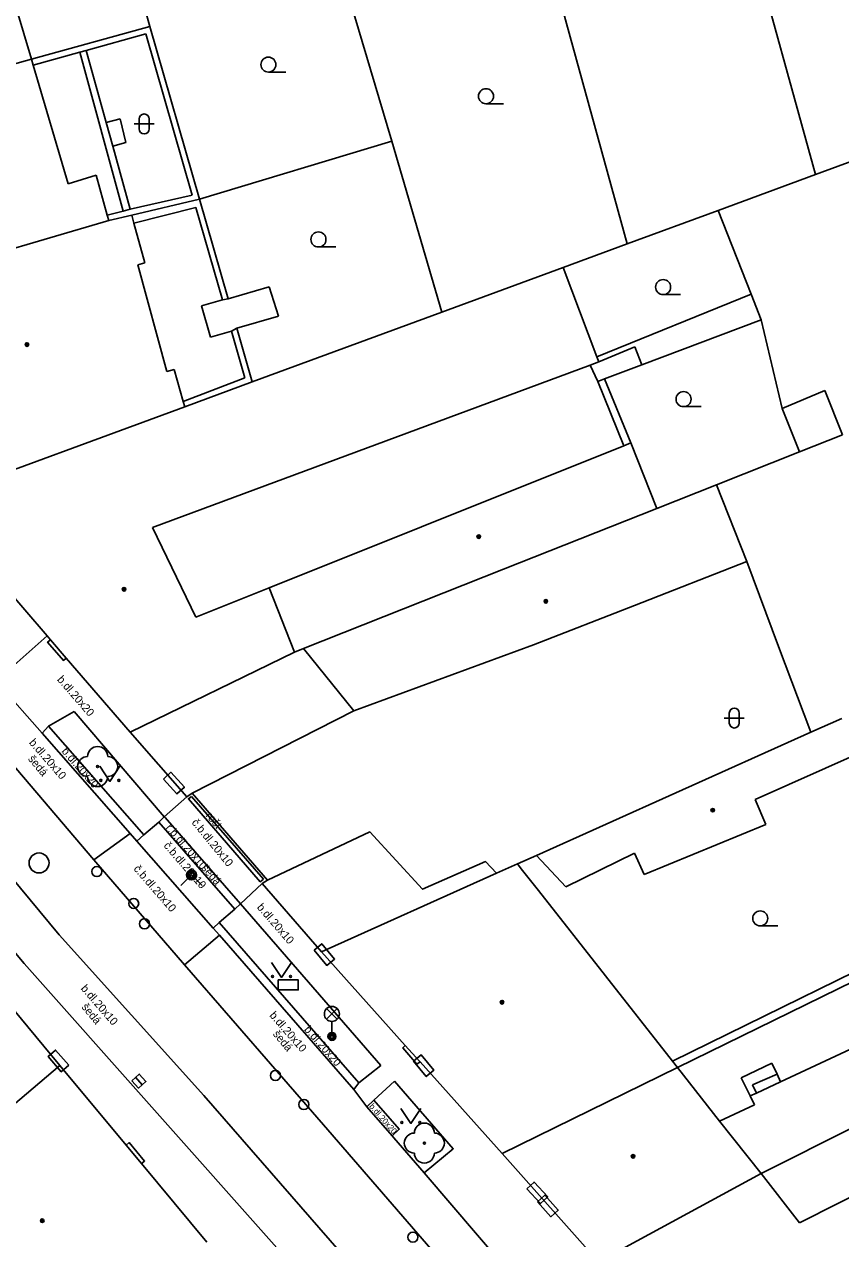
# Model space of a CAD drawing. Extents: x -596229 to -595156, y -1161237 to -1159376.
# Drawn here: x -595345.9 to -595305.1, y -1160787 to -1160726.3 of the extents above; entities that cross this region are included whole.
import ezdxf

# ---------------------------------------------------------------- set-up
doc = ezdxf.new("R2010")
doc.units = 0
for name, color, linetype in [('DOP - kresba z DSPS bez souradnic', 7, 'Continuous'), ('DOP - rozhrani ploch obecne', 7, 'Continuous'), ('kanalizace - povrch.  znaky - skut. velikost', 7, 'Continuous'), ('Level 22', 7, 'Continuous'), ('Level 24', 7, 'Continuous'), ('Level 27', 7, 'Continuous'), ('Level 28', 7, 'Continuous'), ('Level 31', 7, 'Continuous'), ('Level 33', 7, 'Continuous'), ('Level 36', 7, 'Continuous'), ('Level 39', 7, 'Continuous'), ('Specificka linie pasportu komunikaci', 7, 'Continuous'), ('TM - budovy zdene_ betonove - VP', 7, 'Continuous'), ('TM - chodniky - VP', 7, 'Continuous'), ('TM - komunikace - VP', 7, 'Continuous'), ('TM - letecke snimky - pomocna linie', 7, 'Continuous'), ('TM - popis povrchu', 7, 'Continuous'), ('TM - poznamka', 7, 'Continuous'), ('TM - rozhrani mezi zpev. plochami mezi sebou - VP', 7, 'Continuous'), ('TM - rozhrani ploch obecne - VP', 7, 'Continuous'), ('TM - vjezd na pozemek', 7, 'Continuous')]:
    doc.layers.add(name, color=color, linetype=linetype)

msp = doc.modelspace()

# ---------------------------------------------------------------- linework, layer by layer
at = {"layer": 'DOP - kresba z DSPS bez souradnic'}
for points in [[(-595342.78, -1160727.59), (-595339.8, -1160726.77)], [(-595339.8, -1160726.77), (-595337.48, -1160734.82)], [(-595345.42, -1160728.32), (-595343.09, -1160727.68)], [(-595343.09, -1160727.68), (-595342.78, -1160727.59)], [(-595343.09, -1160727.68), (-595340.92, -1160735.62)], [(-595342.78, -1160727.59), (-595341.78, -1160731.2)], [(-595341.78, -1160731.2), (-595341.08, -1160731.01)], [(-595341.45, -1160732.37), (-595341.78, -1160731.2)], [(-595341.08, -1160731.01), (-595340.79, -1160732.19)], [(-595340.79, -1160732.19), (-595341.45, -1160732.37)], [(-595341.45, -1160732.37), (-595340.58, -1160735.53)], [(-595337.48, -1160734.82), (-595340.58, -1160735.53)], [(-595337.11, -1160735.02), (-595335.68, -1160740)], [(-595340.92, -1160735.62), (-595341.72, -1160735.82)], [(-595340.58, -1160735.53), (-595340.92, -1160735.62)], [(-595340.39, -1160736.23), (-595337.3, -1160735.44)], [(-595335.97, -1160740.06), (-595337.3, -1160735.44)], [(-595335.68, -1160740), (-595333.63, -1160739.41)], [(-595333.63, -1160739.41), (-595333.16, -1160740.88)], [(-595309.56, -1160739.77), (-595317.26, -1160742.9)], [(-595337.02, -1160740.36), (-595335.97, -1160740.06)], [(-595336.57, -1160741.92), (-595337.02, -1160740.36)], [(-595333.16, -1160740.88), (-595335.25, -1160741.48)], [(-595315.02, -1160743.3), (-595309.06, -1160741.06)], [(-595335.52, -1160741.62), (-595336.57, -1160741.92)], [(-595334.85, -1160743.95), (-595335.52, -1160741.62)], [(-595335.25, -1160741.48), (-595334.48, -1160744.16)], [(-595317.16, -1160743.16), (-595315.36, -1160742.4)], [(-595315.36, -1160742.4), (-595315.02, -1160743.3)], [(-595317.22, -1160744.13), (-595317.6, -1160743.32)], [(-595315.02, -1160743.3), (-595316.88, -1160744)], [(-595334.85, -1160743.95), (-595337.93, -1160745.13)], [(-595316.88, -1160744), (-595317.22, -1160744.13)], [(-595317.22, -1160744.13), (-595315.91, -1160747.35)], [(-595315.56, -1160747.21), (-595316.88, -1160744)], [(-595308, -1160745.48), (-595307.14, -1160747.66)], [(-595313.48, -1160778.1), (-595299.78, -1160771.37)], [(-595310.06, -1160778.93), (-595308.52, -1160778.21)], [(-595308.52, -1160778.21), (-595308.26, -1160778.76)], [(-595309.6, -1160779.84), (-595310.06, -1160778.93)], [(-595309.48, -1160779.29), (-595308.26, -1160778.76)], [(-595309.29, -1160779.7), (-595309.48, -1160779.29)], [(-595308.26, -1160778.76), (-595308.09, -1160779.14)]]:
    msp.add_lwpolyline(points, dxfattribs=at)
at = {"layer": 'DOP - rozhrani ploch obecne'}
for points in [[(-595309.76, -1160721.42), (-595306.34, -1160733.8)], [(-595315.74, -1160737.26), (-595319.6, -1160723.27)], [(-595339.93, -1160725.19), (-595339.59, -1160726.4)], [(-595329.4, -1160725.75), (-595327.51, -1160732.12)], [(-595345.51, -1160728.03), (-595339.59, -1160726.4)], [(-595339.59, -1160726.4), (-595337.11, -1160735.02)], [(-595306.34, -1160733.8), (-595292.65, -1160728.76)], [(-595327.51, -1160732.12), (-595337.11, -1160735.02)], [(-595325, -1160740.67), (-595327.51, -1160732.12)], [(-595311.2, -1160735.59), (-595306.34, -1160733.8)], [(-595337.11, -1160735.02), (-595340.5, -1160735.82)], [(-595311.2, -1160735.59), (-595315.74, -1160737.26)], [(-595309.56, -1160739.77), (-595311.2, -1160735.59)], [(-595315.74, -1160737.26), (-595318.95, -1160738.44)], [(-595309.06, -1160741.06), (-595309.56, -1160739.77)], [(-595308, -1160745.48), (-595309.06, -1160741.06)], [(-595305.87, -1160744.59), (-595308, -1160745.48)], [(-595304.99, -1160746.81), (-595305.87, -1160744.59)], [(-595299.6, -1160771.74), (-595313.23, -1160778.42)]]:
    msp.add_lwpolyline(points, dxfattribs=at)
at = {"layer": 'kanalizace - povrch.  znaky - skut. velikost'}
for points in [[(-595333.92, -1160769.01), (-595334.08, -1160769.14), (-595337.67, -1160764.99), (-595337.52, -1160764.87)], [(-595333.92, -1160769.01), (-595337.52, -1160764.87)]]:
    msp.add_lwpolyline(points, dxfattribs=at)
at = {"layer": 'Level 22'}
for centre in [(-595342.2, -1160763.38), (-595325.88, -1160782.2)]:
    msp.add_circle(centre, 0.05, dxfattribs=at)
for centre, start, end in [((-595342.7, -1160763.38), 90, 270), ((-595342.2, -1160762.88), 0, 180), ((-595341.7, -1160763.38), 270, 90), ((-595342.2, -1160763.88), 180, 0), ((-595326.38, -1160782.2), 90, 270), ((-595325.88, -1160781.7), 0, 180), ((-595325.38, -1160782.2), 270, 90), ((-595325.88, -1160782.7), 180, 0)]:
    msp.add_arc(centre, 0.5, start, end, dxfattribs=at)
at = {"layer": 'Level 24'}
for points in [[(-595338.911, -1160764.005), (-595338.24, -1160764.747), (-595337.869, -1160764.412), (-595338.54, -1160763.67)], [(-595331.392, -1160772.554), (-595330.753, -1160773.323), (-595330.368, -1160773.004), (-595331.007, -1160772.234)], [(-595333.177, -1160774.548), (-595332.177, -1160774.548), (-595332.177, -1160774.048), (-595333.177, -1160774.048)], [(-595343.643, -1160778.305), (-595344.299, -1160777.55), (-595344.677, -1160777.878), (-595344.021, -1160778.633)], [(-595326.425, -1160778.107), (-595325.781, -1160778.872), (-595325.399, -1160778.55), (-595326.042, -1160777.785)], [(-595320.763, -1160784.491), (-595320.083, -1160785.225), (-595319.717, -1160784.885), (-595320.396, -1160784.151)], [(-595320.23, -1160785.13), (-595319.567, -1160785.878), (-595319.193, -1160785.547), (-595319.856, -1160784.798)]]:
    msp.add_lwpolyline(points, close=True, dxfattribs=at)
at = {"layer": 'Level 27'}
msp.add_line((-595340.306, -1160778.913), (-595339.974, -1160779.287), dxfattribs=at)
msp.add_lwpolyline([(-595340.493, -1160779.08), (-595340.16, -1160779.453), (-595339.787, -1160779.12), (-595340.12, -1160778.747)], close=True, dxfattribs=at)
msp.add_circle((-595345.13, -1160768.2), 0.5, dxfattribs=at)
at = {"layer": 'Level 28'}
for centre in [(-595342.24, -1160768.63), (-595340.4, -1160770.22), (-595339.86, -1160771.24), (-595333.32, -1160778.82), (-595331.9, -1160780.27), (-595326.45, -1160786.9)]:
    msp.add_circle(centre, 0.25, dxfattribs=at)
at = {"layer": 'Level 31'}
msp.add_lwpolyline([(-595338.04, -1160769.33), (-595337.51, -1160768.8), (-595336.98, -1160769.33)], dxfattribs=at)
for radius in [0.25, 0.18, 0.11]:
    msp.add_circle((-595337.51, -1160768.8), radius, dxfattribs=at)
at = {"layer": 'Level 33'}
for p, q in [((-595330.765, -1160776.01), (-595330.235, -1160775.48)), ((-595330.765, -1160775.48), (-595330.235, -1160776.01)), ((-595330.5, -1160776.12), (-595330.5, -1160776.87))]:
    msp.add_line(p, q, dxfattribs=at)
for centre, radius in [((-595330.5, -1160775.745), 0.375), ((-595330.5, -1160776.87), 0.2), ((-595330.5, -1160776.87), 0.145), ((-595330.5, -1160776.87), 0.0876)]:
    msp.add_circle(centre, radius, dxfattribs=at)
at = {"layer": 'Level 36'}
for p, q in [((-595333.67, -1160728.675), (-595332.795, -1160728.675)), ((-595322.8, -1160730.255), (-595321.925, -1160730.255)), ((-595340.376, -1160731.266), (-595339.376, -1160731.266)), ((-595340.126, -1160731.016), (-595340.126, -1160731.516)), ((-595339.626, -1160731.016), (-595339.626, -1160731.516)), ((-595331.17, -1160737.415), (-595330.295, -1160737.415)), ((-595313.95, -1160739.795), (-595313.075, -1160739.795)), ((-595312.93, -1160745.395), (-595312.055, -1160745.395)), ((-595310.896, -1160760.956), (-595309.896, -1160760.956)), ((-595310.646, -1160760.706), (-595310.646, -1160761.206)), ((-595310.146, -1160760.706), (-595310.146, -1160761.206)), ((-595309.1, -1160771.345), (-595308.225, -1160771.345))]:
    msp.add_line(p, q, dxfattribs=at)
for points in [[(-595342.09, -1160763.37), (-595341.59, -1160764.12), (-595341.09, -1160763.37)], [(-595333.51, -1160773.17), (-595333.01, -1160773.92), (-595332.51, -1160773.17)], [(-595327.05, -1160780.47), (-595326.55, -1160781.22), (-595326.05, -1160780.47)]]:
    msp.add_lwpolyline(points, dxfattribs=at)
for centre, radius in [((-595333.67, -1160728.3), 0.375), ((-595322.8, -1160729.88), 0.375), ((-595331.17, -1160737.04), 0.375), ((-595313.95, -1160739.42), 0.375), ((-595312.93, -1160745.02), 0.375), ((-595342.04, -1160764.07), 0.05), ((-595341.141, -1160764.07), 0.05), ((-595309.1, -1160770.97), 0.375), ((-595333.46, -1160773.87), 0.05), ((-595332.561, -1160773.87), 0.05), ((-595327, -1160781.17), 0.05), ((-595326.101, -1160781.17), 0.05)]:
    msp.add_circle(centre, radius, dxfattribs=at)
for centre, start, end in [((-595339.876, -1160731.016), 0, 180), ((-595339.876, -1160731.516), 180, 0), ((-595310.396, -1160760.706), 0, 180), ((-595310.396, -1160761.206), 180, 0)]:
    msp.add_arc(centre, 0.25, start, end, dxfattribs=at)
at = {"layer": 'Level 39'}
for centre, radius in [((-595345.73, -1160742.29), 0.09), ((-595345.73, -1160742.29), 0.0398), ((-595323.16, -1160751.89), 0.09), ((-595323.16, -1160751.89), 0.0398), ((-595340.88, -1160754.52), 0.09), ((-595340.88, -1160754.52), 0.0398), ((-595319.81, -1160755.12), 0.09), ((-595319.81, -1160755.12), 0.0398), ((-595311.47, -1160765.56), 0.09), ((-595311.47, -1160765.56), 0.0398), ((-595322, -1160775.16), 0.09), ((-595322, -1160775.16), 0.0398), ((-595315.45, -1160782.86), 0.09), ((-595315.45, -1160782.86), 0.0398), ((-595344.97, -1160786.08), 0.09), ((-595344.97, -1160786.08), 0.0398)]:
    msp.add_circle(centre, radius, dxfattribs=at)
at = {"layer": 'Specificka linie pasportu komunikaci'}
msp.add_lwpolyline([(-595340.01, -1160783.22), (-595339.86, -1160783.1), (-595340.63, -1160782.17), (-595340.78, -1160782.3)], dxfattribs=at)
at = {"layer": 'TM - budovy zdene_ betonove - VP'}
for points in [[(-595347.03, -1160722.88), (-595345.51, -1160728.03)], [(-595355.8, -1160730.89), (-595345.51, -1160728.03)], [(-595345.51, -1160728.03), (-595345.42, -1160728.32)], [(-595345.42, -1160728.32), (-595343.67, -1160734.26)], [(-595343.67, -1160734.26), (-595342.27, -1160733.83)], [(-595342.27, -1160733.83), (-595341.72, -1160735.82)], [(-595341.65, -1160736.09), (-595353.45, -1160739.56)], [(-595341.72, -1160735.82), (-595341.65, -1160736.09)], [(-595340.5, -1160735.82), (-595341.65, -1160736.09)], [(-595340.5, -1160735.82), (-595340.39, -1160736.23)], [(-595340.39, -1160736.23), (-595339.84, -1160738.21)], [(-595339.84, -1160738.21), (-595340.19, -1160738.31)], [(-595340.19, -1160738.31), (-595338.75, -1160743.64)], [(-595318.95, -1160738.44), (-595325, -1160740.67)], [(-595318.95, -1160738.44), (-595317.26, -1160742.9)], [(-595334.48, -1160744.16), (-595325, -1160740.67)], [(-595317.26, -1160742.9), (-595317.16, -1160743.16)], [(-595317.6, -1160743.32), (-595339.46, -1160751.44)], [(-595317.16, -1160743.16), (-595317.6, -1160743.32)], [(-595338.75, -1160743.64), (-595338.37, -1160743.54)], [(-595338.37, -1160743.54), (-595337.93, -1160745.13)], [(-595337.85, -1160745.4), (-595334.48, -1160744.16)], [(-595337.93, -1160745.13), (-595337.85, -1160745.4)], [(-595350.54, -1160750.07), (-595337.85, -1160745.4)], [(-595307.14, -1160747.66), (-595304.99, -1160746.81)], [(-595326.02, -1160751.4), (-595315.91, -1160747.35)], [(-595315.91, -1160747.35), (-595315.56, -1160747.21)], [(-595315.56, -1160747.21), (-595314.26, -1160750.49)], [(-595311.29, -1160749.31), (-595307.14, -1160747.66)], [(-595314.26, -1160750.49), (-595311.29, -1160749.31)], [(-595309.77, -1160753.13), (-595311.29, -1160749.31)], [(-595321.92, -1160753.52), (-595314.26, -1160750.49)], [(-595333.64, -1160754.45), (-595326.02, -1160751.4)], [(-595339.46, -1160751.44), (-595337.29, -1160755.91)], [(-595315.38, -1160755.33), (-595309.77, -1160753.13)], [(-595309.77, -1160753.13), (-595308.18, -1160757.38)], [(-595331.91, -1160757.48), (-595321.92, -1160753.52)], [(-595344.73, -1160756.84), (-595346.95, -1160754.25)], [(-595337.29, -1160755.91), (-595333.64, -1160754.45)], [(-595333.64, -1160754.45), (-595332.37, -1160757.66)], [(-595320.42, -1160757.29), (-595315.38, -1160755.33)], [(-595344.55, -1160757.05), (-595344.73, -1160756.84)], [(-595343.77, -1160757.96), (-595344.55, -1160757.05)], [(-595331.91, -1160757.48), (-595332.37, -1160757.66)], [(-595329.4, -1160760.59), (-595331.91, -1160757.48)], [(-595320.42, -1160757.29), (-595329.4, -1160760.59)], [(-595308.18, -1160757.38), (-595306.57, -1160761.67)], [(-595340.58, -1160761.66), (-595343.77, -1160757.96)], [(-595340.58, -1160761.66), (-595332.37, -1160757.66)], [(-595305.03, -1160760.98), (-595306.57, -1160761.67)], [(-595337.75, -1160764.9), (-595340.58, -1160761.66)], [(-595313.32, -1160764.7), (-595306.57, -1160761.67)], [(-595309.36, -1160765.02), (-595304.16, -1160762.71)], [(-595337.75, -1160764.9), (-595337.48, -1160764.71)], [(-595320.28, -1160767.83), (-595313.32, -1160764.7)], [(-595308.82, -1160766.28), (-595309.36, -1160765.02)], [(-595314.9, -1160768.78), (-595308.82, -1160766.28)], [(-595318.81, -1160769.39), (-595315.38, -1160767.71)], [(-595315.38, -1160767.71), (-595314.9, -1160768.78)], [(-595321.23, -1160768.25), (-595322.27, -1160768.71)], [(-595321.23, -1160768.25), (-595321.04, -1160768.49)], [(-595320.28, -1160767.83), (-595318.81, -1160769.39)], [(-595322.27, -1160768.71), (-595331.01, -1160772.64)], [(-595321.04, -1160768.49), (-595320.18, -1160769.58)], [(-595333.99, -1160769.22), (-595333.72, -1160769.06)], [(-595331.01, -1160772.64), (-595333.99, -1160769.22)], [(-595320.18, -1160769.58), (-595313.48, -1160778.1)], [(-595326.83, -1160777.32), (-595331.01, -1160772.64)], [(-595308.09, -1160779.14), (-595298.82, -1160774.81)], [(-595326.09, -1160778.14), (-595326.13, -1160778.1), (-595326.83, -1160777.32)], [(-595313.48, -1160778.1), (-595313.23, -1160778.42)], [(-595344.09, -1160778.32), (-595351.44, -1160784.55)], [(-595344.09, -1160778.32), (-595340.78, -1160782.3)], [(-595322, -1160782.72), (-595326.09, -1160778.14)], [(-595313.23, -1160778.42), (-595322, -1160782.72)], [(-595313.23, -1160778.42), (-595311.13, -1160781.1)], [(-595309.29, -1160779.7), (-595308.09, -1160779.14)], [(-595299.73, -1160779.04), (-595309.06, -1160783.72)], [(-595309.6, -1160779.84), (-595309.29, -1160779.7)], [(-595309.38, -1160780.29), (-595309.6, -1160779.84)], [(-595311.13, -1160781.1), (-595309.38, -1160780.29)], [(-595311.13, -1160781.1), (-595309.06, -1160783.72)], [(-595340.78, -1160782.3), (-595340.01, -1160783.22)], [(-595317.18, -1160788.14), (-595322, -1160782.72)], [(-595340.01, -1160783.22), (-595336.74, -1160787.15)], [(-595317.18, -1160788.14), (-595309.06, -1160783.72)], [(-595309.06, -1160783.72), (-595307.13, -1160786.18)], [(-595307.13, -1160786.18), (-595303.21, -1160784.2)]]:
    msp.add_lwpolyline(points, dxfattribs=at)
at = {"layer": 'TM - chodniky - VP'}
for points in [[(-595343.38, -1160760.63), (-595344.65, -1160761.37)], [(-595338.88, -1160765.89), (-595343.38, -1160760.63)], [(-595344.65, -1160761.37), (-595344.97, -1160761.72)], [(-595339.15, -1160766.16), (-595338.88, -1160765.89)], [(-595339.9, -1160766.8), (-595339.15, -1160766.16)], [(-595340.25, -1160767.11), (-595339.9, -1160766.8)], [(-595335.06, -1160770.24), (-595335.34, -1160770.51)], [(-595328.06, -1160778.33), (-595335.06, -1160770.24)], [(-595335.34, -1160770.51), (-595336.13, -1160771.17)], [(-595336.13, -1160771.17), (-595336.43, -1160771.45)], [(-595329.16, -1160779.18), (-595328.06, -1160778.33)], [(-595329.4, -1160779.52), (-595329.16, -1160779.18)], [(-595327.37, -1160779.11), (-595328.4, -1160780.06)], [(-595327.37, -1160779.11), (-595324.44, -1160782.48), (-595325.89, -1160783.69)], [(-595328.4, -1160780.06), (-595328.75, -1160780.38)]]:
    msp.add_lwpolyline(points, dxfattribs=at)
at = {"layer": 'TM - komunikace - VP'}
for points in [[(-595356.91, -1160759.41), (-595355.88, -1160761.06), (-595355.25, -1160762.01), (-595354.07, -1160763.42), (-595345.87, -1160773.22), (-595333.11, -1160787.59)], [(-595347.1, -1160759.32), (-595344.97, -1160761.72)], [(-595344.97, -1160761.72), (-595340.58, -1160766.73)], [(-595340.58, -1160766.73), (-595340.25, -1160767.11)], [(-595340.25, -1160767.11), (-595336.43, -1160771.45)], [(-595336.43, -1160771.45), (-595336.12, -1160771.8)], [(-595336.12, -1160771.8), (-595329.4, -1160779.52)], [(-595329.4, -1160779.52), (-595328.75, -1160780.38)], [(-595328.75, -1160780.38), (-595327.49, -1160781.83)], [(-595327.49, -1160781.83), (-595327.4, -1160781.94)], [(-595327.4, -1160781.94), (-595325.89, -1160783.69)], [(-595325.89, -1160783.69), (-595321.94, -1160788.3)]]:
    msp.add_lwpolyline(points, dxfattribs=at)
at = {"layer": 'TM - letecke snimky - pomocna linie'}
for points in [[(-595335.97, -1160740.06), (-595335.68, -1160740)], [(-595335.52, -1160741.62), (-595335.25, -1160741.48)], [(-595337.48, -1160764.71), (-595329.4, -1160760.59)], [(-595322.27, -1160768.71), (-595322.82, -1160768.13), (-595325.97, -1160769.51), (-595328.61, -1160766.65), (-595333.72, -1160769.06)]]:
    msp.add_lwpolyline(points, dxfattribs=at)
at = {"layer": 'TM - rozhrani mezi zpev. plochami mezi sebou - VP'}
for points in [[(-595344.73, -1160756.84), (-595347.28, -1160759.11)], [(-595342.39, -1160768.05), (-595348.77, -1160760.57)], [(-595351.47, -1160762.95), (-595344.12, -1160771.79)], [(-595338.88, -1160765.89), (-595337.75, -1160764.9)], [(-595338.88, -1160765.89), (-595338.82, -1160765.93)], [(-595338.82, -1160765.93), (-595335.06, -1160770.24)], [(-595335.34, -1160770.51), (-595339.15, -1160766.16)], [(-595342.39, -1160768.05), (-595340.58, -1160766.73)], [(-595337.87, -1160773.29), (-595342.39, -1160768.05)], [(-595333.99, -1160769.22), (-595335.06, -1160770.24)], [(-595344.12, -1160771.79), (-595336.89, -1160779.82)], [(-595337.87, -1160773.29), (-595336.12, -1160771.8)], [(-595330.92, -1160781.29), (-595337.87, -1160773.29)], [(-595336.89, -1160779.82), (-595330.14, -1160787.59)], [(-595323.53, -1160789.84), (-595330.92, -1160781.29)]]:
    msp.add_lwpolyline(points, dxfattribs=at)
at = {"layer": 'TM - rozhrani ploch obecne - VP'}
for points in [[(-595343.77, -1160757.96), (-595343.91, -1160758.08), (-595344.7, -1160757.17), (-595344.55, -1160757.05)], [(-595344.65, -1160761.37), (-595339.9, -1160766.8)], [(-595321.23, -1160768.25), (-595320.28, -1160767.83)], [(-595329.16, -1160779.18), (-595336.13, -1160771.17)], [(-595347.62, -1160774.08), (-595344.09, -1160778.32)], [(-595326.09, -1160778.14), (-595326.25, -1160778.25), (-595326.96, -1160777.44), (-595326.83, -1160777.32)], [(-595327.49, -1160781.83), (-595327.13, -1160781.51), (-595328.4, -1160780.06)]]:
    msp.add_lwpolyline(points, dxfattribs=at)
at = {"layer": 'TM - vjezd na pozemek'}
msp.add_lwpolyline([(-595333.72, -1160769.06), (-595337.48, -1160764.71)], dxfattribs=at)

# ---------------------------------------------------------------- texts
at = {"layer": 'TM - popis povrchu'}
for s, height, rotation, p in [('b.dl.20x20', 0.4, 310.99183, (-595344.25, -1160759.05)), ('b.dl.20x10', 0.4, 310.99183, (-595345.65, -1160762.2)), ('šedá', 0.4, 309.50214, (-595345.7, -1160763.01)), ('b.dl.20x20', 0.4, 311, (-595344.03, -1160762.63)), ('č.b.dl.20x10', 0.4, 309.2987, (-595337.53, -1160766.19)), ('r.b.dl.20x10', 0.4, 311, (-595338.83, -1160766.46)), ('č.b.dl.20x10', 0.4, 311, (-595338.93, -1160767.35)), ('č.b.dl.20x10', 0.4, 310.99183, (-595340.43, -1160768.51)), ('šedá', 0.4, 311, (-595337.05, -1160768.47)), ('b.dl.20x10', 0.4, 310.99183, (-595334.27, -1160770.43)), ('b.dl.20x10', 0.4, 310.99183, (-595343.07, -1160774.49)), ('šedá', 0.4, 309.50214, (-595343.03, -1160775.41)), ('b.dl.20x10', 0.4, 310.99183, (-595333.64, -1160775.83)), ('b.dl.20x20', 0.4, 311, (-595331.91, -1160776.54)), ('šedá', 0.4, 309.50214, (-595333.47, -1160776.76)), ('b.dl.20x20', 0.3, 311, (-595328.66, -1160780.38))]:
    msp.add_text(s, height=height, rotation=rotation, dxfattribs=at).set_placement(p)
at = {"layer": 'TM - poznamka'}
msp.add_text('rošt', height=0.4, rotation=310.8618, dxfattribs=at).set_placement((-595336.83, -1160765.85))

doc.saveas('drawing.dxf')
